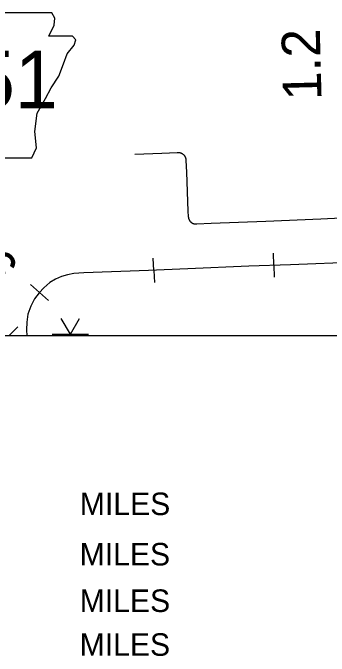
# Model space of a CAD drawing. Extents: x 309348 to 309445, y 336383 to 336484.
# Drawn here: x 309365.787 to 309367.366, y 336383.327 to 336386.535 of the extents above; entities that cross this region are included whole.
import ezdxf

# ---------------------------------------------------------------- set-up
doc = ezdxf.new("R2010")
doc.units = 0
doc.layers.add('R_Annotation', color=7, linetype='Continuous')
doc.layers.add('R_Border Notes', color=7, linetype='Continuous')

msp = doc.modelspace()

# ---------------------------------------------------------------- linework, layer by layer
at = {"layer": 'R_Annotation'}
for p, q in [((309366.6989, 336385.4824), (309366.6987, 336385.4824)), ((309367.0905, 336385.2763), (309367.0886, 336385.3363)), ((309366.4909, 336385.2511), (309366.488, 336385.311)), ((309367.0905, 336385.2763), (309367.0925, 336385.2163)), ((309366.4909, 336385.2511), (309366.4938, 336385.1911)), ((309365.9206, 336385.1401), (309365.876, 336385.1802)), ((309365.9206, 336385.1401), (309365.9652, 336385.0999)), ((309366.0745, 336384.932), (309366.029, 336385.0108)), ((309366.0745, 336384.932), (309366.12, 336385.0108)), ((309365.7696, 336384.9266), (309365.8121, 336384.969)), ((309365.9836, 336384.932), (309366.0745, 336384.932)), ((309366.0745, 336384.932), (309366.0697, 336384.9236)), ((309366.0745, 336384.932), (309366.1655, 336384.932)), ((309366.0745, 336384.932), (309366.0794, 336384.9236))]:
    msp.add_line(p, q, dxfattribs=at)
msp.add_lwpolyline([(309365.2894, 336386.5353), (309365.3241, 336386.3045), (309365.3087, 336385.9545), (309365.3394, 336385.9353), (309365.3971, 336385.9353), (309365.3971, 336385.8122), (309365.8818, 336385.8122), (309365.9049, 336385.8622), (309365.8972, 336385.943), (309365.9087, 336386.0353), (309365.951, 336386.1084), (309365.9779, 336386.1622), (309366.0164, 336386.2199), (309366.0395, 336386.2815), (309366.0587, 336386.3315), (309366.0933, 336386.3738), (309366.101, 336386.4007), (309366.0856, 336386.4199), (309365.9664, 336386.4199), (309365.9933, 336386.4738), (309365.9972, 336386.5084), (309365.9812, 336386.535)], close=True, dxfattribs=at)
for points in [[(309366.3964, 336385.8308), (309366.5313, 336385.8359), (309366.6075, 336385.8386), (309366.6087, 336385.8388), (309366.61, 336385.8389), (309366.6113, 336385.839), (309366.6126, 336385.839), (309366.614, 336385.839), (309366.6153, 336385.8389), (309366.6166, 336385.8388), (309366.618, 336385.8386), (309366.6193, 336385.8384), (309366.6206, 336385.8382), (309366.6219, 336385.8379), (309366.6232, 336385.8376), (309366.6244, 336385.8372), (309366.6257, 336385.8367), (309366.6269, 336385.8363), (309366.6282, 336385.8358), (309366.6294, 336385.8352), (309366.6306, 336385.8346), (309366.6317, 336385.834), (309366.6329, 336385.8333), (309366.634, 336385.8326), (309366.6351, 336385.8318), (309366.6362, 336385.831), (309366.6372, 336385.8302), (309366.6382, 336385.8293), (309366.6392, 336385.8284), (309366.6402, 336385.8275), (309366.6411, 336385.8265), (309366.642, 336385.8255), (309366.6428, 336385.8245), (309366.6436, 336385.8235), (309366.6444, 336385.8224), (309366.6451, 336385.8213), (309366.6458, 336385.8201), (309366.6465, 336385.819), (309366.6471, 336385.8178), (309366.6477, 336385.8166), (309366.6482, 336385.8154), (309366.6487, 336385.8141), (309366.6492, 336385.8129), (309366.6496, 336385.8116), (309366.65, 336385.8103), (309366.6503, 336385.8091), (309366.6506, 336385.8078), (309366.6508, 336385.8064), (309366.651, 336385.8051), (309366.6511, 336385.8038), (309366.6512, 336385.8025), (309366.6513, 336385.8011), (309366.6513, 336385.7998), (309366.6512, 336385.7987), (309366.6536, 336385.7404), (309366.6612, 336385.5459), (309366.6631, 336385.5195), (309366.6632, 336385.5181), (309366.6633, 336385.5168), (309366.6634, 336385.5155), (309366.6636, 336385.5142), (309366.6639, 336385.5129), (309366.6641, 336385.5116), (309366.6645, 336385.5103), (309366.6648, 336385.5091), (309366.6653, 336385.5078), (309366.6657, 336385.5066), (309366.6662, 336385.5054), (309366.6668, 336385.5042), (309366.6673, 336385.503), (309366.668, 336385.5018), (309366.6686, 336385.5007), (309366.6693, 336385.4996), (309366.6701, 336385.4985), (309366.6708, 336385.4975), (309366.6716, 336385.4964), (309366.6725, 336385.4954), (309366.6734, 336385.4944), (309366.6743, 336385.4935), (309366.6752, 336385.4926), (309366.6762, 336385.4917), (309366.6772, 336385.4909), (309366.6782, 336385.49), (309366.6793, 336385.4893), (309366.6804, 336385.4885), (309366.6815, 336385.4878), (309366.6826, 336385.4872), (309366.6838, 336385.4865), (309366.6849, 336385.486), (309366.6861, 336385.4854), (309366.6873, 336385.4849), (309366.6886, 336385.4845), (309366.6898, 336385.484), (309366.6911, 336385.4837), (309366.6923, 336385.4833), (309366.6936, 336385.4831), (309366.6949, 336385.4828), (309366.6962, 336385.4826), (309366.6975, 336385.4825), (309366.6989, 336385.4824)], [(309366.6987, 336385.4824), (309366.7001, 336385.4823), (309366.7014, 336385.4823), (309366.7027, 336385.4823), (309366.704, 336385.4824), (309366.7055, 336385.4825), (309366.7768, 336385.4858), (309367.0508, 336385.4967), (309367.3254, 336385.5078), (309367.4947, 336385.5156)], [(309367.5115, 336385.2911), (309367.1742, 336385.2791), (309366.9659, 336385.2722), (309366.6604, 336385.2593), (309366.465, 336385.2498), (309366.1423, 336385.2386), (309366.0915, 336385.2352), (309366.0597, 336385.2292), (309366.0304, 336385.2197), (309366.0003, 336385.2068), (309365.9728, 336385.1896), (309365.9426, 336385.1646), (309365.9194, 336385.1388), (309365.8962, 336385.1095), (309365.8772, 336385.0716), (309365.8617, 336385.032), (309365.8566, 336384.9933), (309365.8549, 336384.9546), (309365.8574, 336384.9236)], [(309367.5115, 336385.2911), (309367.1742, 336385.2791), (309366.9659, 336385.2722), (309366.6604, 336385.2593), (309366.465, 336385.2498), (309366.1423, 336385.2386), (309366.0915, 336385.2352), (309366.0597, 336385.2292), (309366.0304, 336385.2197), (309366.0003, 336385.2068), (309365.9728, 336385.1896), (309365.9426, 336385.1646), (309365.9194, 336385.1388), (309365.8962, 336385.1095), (309365.8772, 336385.0716), (309365.8617, 336385.032), (309365.8566, 336384.9933), (309365.8549, 336384.9546), (309365.8574, 336384.9236)]]:
    msp.add_lwpolyline(points, dxfattribs=at)
at = {"layer": 'R_Border Notes'}
msp.add_line((309372.2951, 336384.9236), (309354.7401, 336384.9236), dxfattribs=at)

# ---------------------------------------------------------------- texts
at = {"layer": 'R_Annotation'}
for s, rotation, p in [('1.2', 91.473, (309367.3288, 336386.1013)), ('0.6', 314.1172, (309365.4414, 336385.3971))]:
    msp.add_text(s, height=0.19206, rotation=rotation, dxfattribs=at).set_placement(p)
for s, height, p in [('351', 0.28782, (309365.3693, 336386.0588)), ('MILES', 0.11252, (309366.1217, 336384.0302)), ('MILES', 0.11252, (309366.1208, 336383.7789)), ('MILES', 0.11252, (309366.1211, 336383.5469)), ('MILES', 0.11252, (309366.1208, 336383.3284))]:
    msp.add_text(s, height=height, dxfattribs=at).set_placement(p)

doc.saveas('drawing.dxf')
